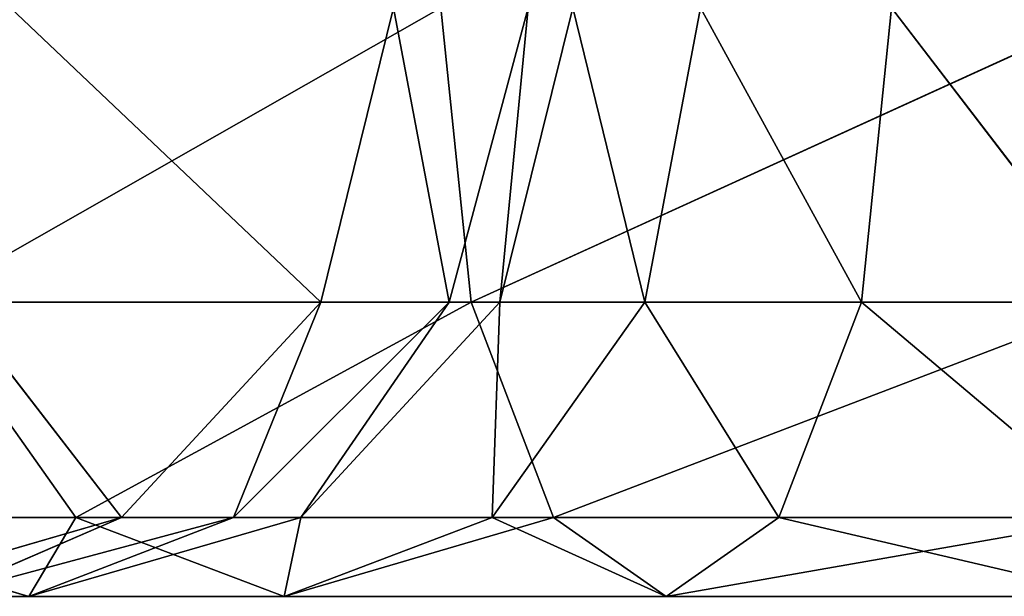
# Model space of a CAD drawing. Header units: millimetres. Extents: x 237 to 401, y 0 to 141.
# Tile 630 of 656: x 367.05 to 369.56, y 135.54 to 137.01. Entities that reach past the tile are written whole.
import ezdxf

# ---------------------------------------------------------------- set-up
doc = ezdxf.new("R2010")
doc.units = ezdxf.units.MM
doc.header["$LTSCALE"] = 25.4
doc.layers.get('0').update_dxf_attribs({"true_color": 0xff5454})

# ---------------------------------------------------------------- blocks, each defined once
blk = doc.blocks.new('VELERO-I-8042-8043.STL')
at = {"color": 7, "true_color": 0xffffff}
for p, q in [((131.027, 181.8856, 3.6723), (131.8168, 180.3488, 4.4223)), ((131.027, 181.8856, 3.6723), (131.8168, 180.3488, 4.4223)), ((130.8849, 181.7435, 4.4223), (131.8168, 180.3488, 4.4223)), ((130.8849, 181.7435, 4.4223), (131.8168, 180.3488, 4.4223)), ((130.8849, 181.7435, 4.4223), (131.3096, 180.1386, 4.9713)), ((130.8849, 181.7435, 4.4223), (131.3096, 180.1386, 4.9713)), ((130.4967, 181.3552, 4.9713), (131.3096, 180.1386, 4.9713)), ((130.4967, 181.3552, 4.9713), (131.3096, 180.1386, 4.9713)), ((132.0025, 180.4257, 3.6723), (131.8168, 180.3488, 4.4223)), ((132.0025, 180.4257, 3.6723), (131.8168, 180.3488, 4.4223)), ((132.0025, 180.4257, 3.6723), (132.1441, 178.7036, 4.4223)), ((132.0025, 180.4257, 3.6723), (132.1441, 178.7036, 4.4223)), ((131.8168, 180.3488, 4.4223), (131.3096, 180.1386, 4.9713)), ((131.8168, 180.3488, 4.4223), (131.3096, 180.1386, 4.9713)), ((131.8168, 180.3488, 4.4223), (131.595, 178.7036, 4.9713)), ((131.8168, 180.3488, 4.4223), (131.595, 178.7036, 4.9713)), ((131.8168, 180.3488, 4.4223), (132.1441, 178.7036, 4.4223)), ((131.8168, 180.3488, 4.4223), (132.1441, 178.7036, 4.4223)), ((131.3096, 180.1386, 4.9713), (130.6167, 179.8516, 5.1723)), ((131.3096, 180.1386, 4.9713), (130.6167, 179.8516, 5.1723)), ((131.3096, 180.1386, 4.9713), (130.845, 178.7036, 5.1723)), ((131.3096, 180.1386, 4.9713), (130.845, 178.7036, 5.1723)), ((131.3096, 180.1386, 4.9713), (131.595, 178.7036, 4.9713)), ((131.3096, 180.1386, 4.9713), (131.595, 178.7036, 4.9713)), ((130.845, 178.7036, 5.1723), (131.595, 178.7036, 4.9713)), ((130.845, 178.7036, 5.1723), (131.595, 178.7036, 4.9713)), ((130.845, 178.7036, 5.1723), (131.595, 172.7036, 4.9713)), ((130.845, 178.7036, 5.1723), (131.595, 172.7036, 4.9713)), ((131.595, 178.7036, 4.9713), (132.1441, 178.7036, 4.4223)), ((131.595, 178.7036, 4.9713), (132.1441, 178.7036, 4.4223)), ((131.595, 178.7036, 4.9713), (132.1441, 172.7036, 4.4223)), ((131.595, 178.7036, 4.9713), (132.1441, 172.7036, 4.4223)), ((131.595, 178.7036, 4.9713), (131.595, 172.7036, 4.9713)), ((131.595, 178.7036, 4.9713), (131.595, 172.7036, 4.9713)), ((132.1441, 178.7036, 4.4223), (132.345, 178.7036, 3.6723)), ((132.345, 172.7036, 3.6723), (132.1441, 178.7036, 4.4223)), ((132.1441, 178.7036, 4.4223), (132.1441, 172.7036, 4.4223)), ((132.1441, 178.7036, 4.4223), (132.1441, 172.7036, 4.4223)), ((132.1441, 178.7036, 4.4223), (132.345, 178.7036, 3.6723)), ((132.345, 172.7036, 3.6723), (132.1441, 178.7036, 4.4223)), ((130.845, 172.7036, 5.1723), (131.595, 172.7036, 4.9713)), ((130.845, 172.7036, 5.1723), (131.595, 172.7036, 4.9713)), ((130.845, 172.7036, 5.1723), (131.0734, 171.5555, 5.1723)), ((130.845, 172.7036, 5.1723), (131.0734, 171.5555, 5.1723)), ((131.595, 172.7036, 4.9713), (131.0734, 171.5555, 5.1723)), ((131.595, 172.7036, 4.9713), (131.0734, 171.5555, 5.1723)), ((131.595, 172.7036, 4.9713), (132.1441, 172.7036, 4.4223)), ((131.595, 172.7036, 4.9713), (132.1441, 172.7036, 4.4223)), ((131.595, 172.7036, 4.9713), (131.7663, 171.8425, 4.9713)), ((131.595, 172.7036, 4.9713), (131.7663, 171.8425, 4.9713)), ((132.1441, 172.7036, 4.4223), (131.7663, 171.8425, 4.9713)), ((132.1441, 172.7036, 4.4223), (131.7663, 171.8425, 4.9713)), ((132.1441, 172.7036, 4.4223), (132.345, 172.7036, 3.6723)), ((132.1441, 172.7036, 4.4223), (132.345, 172.7036, 3.6723)), ((132.1441, 172.7036, 4.4223), (132.2735, 172.0526, 4.4223)), ((132.1441, 172.7036, 4.4223), (132.2735, 172.0526, 4.4223)), ((132.345, 172.7036, 3.6723), (132.2735, 172.0526, 4.4223)), ((132.345, 172.7036, 3.6723), (132.2735, 172.0526, 4.4223)), ((132.4592, 172.1295, 3.6723), (132.2735, 172.0526, 4.4223)), ((132.4592, 172.1295, 3.6723), (132.2735, 172.0526, 4.4223)), ((132.4592, 172.1295, 3.6723), (132.6423, 171.5008, 4.4223)), ((132.4592, 172.1295, 3.6723), (132.6423, 171.5008, 4.4223)), ((132.2735, 172.0526, 4.4223), (131.7663, 171.8425, 4.9713)), ((132.2735, 172.0526, 4.4223), (131.7663, 171.8425, 4.9713)), ((132.2735, 172.0526, 4.4223), (132.254, 171.1126, 4.9713)), ((132.2735, 172.0526, 4.4223), (132.254, 171.1126, 4.9713)), ((132.2735, 172.0526, 4.4223), (132.6423, 171.5008, 4.4223)), ((132.2735, 172.0526, 4.4223), (132.6423, 171.5008, 4.4223)), ((131.7663, 171.8425, 4.9713), (131.0734, 171.5555, 5.1723)), ((131.7663, 171.8425, 4.9713), (131.0734, 171.5555, 5.1723)), ((131.7663, 171.8425, 4.9713), (131.7237, 170.5823, 5.1723)), ((131.7663, 171.8425, 4.9713), (131.7237, 170.5823, 5.1723)), ((131.7663, 171.8425, 4.9713), (132.254, 171.1126, 4.9713)), ((131.7663, 171.8425, 4.9713), (132.254, 171.1126, 4.9713)), ((132.7844, 171.6429, 3.6723), (132.6423, 171.5008, 4.4223)), ((132.7844, 171.6429, 3.6723), (132.6423, 171.5008, 4.4223)), ((132.7844, 171.6429, 3.6723), (133.1941, 171.1321, 4.4223)), ((132.7844, 171.6429, 3.6723), (133.1941, 171.1321, 4.4223)), ((131.0734, 171.5555, 5.1723), (130.3805, 171.2685, 4.9713)), ((131.0734, 171.5555, 5.1723), (130.3805, 171.2685, 4.9713)), ((131.0734, 171.5555, 5.1723), (131.7237, 170.5823, 5.1723)), ((131.0734, 171.5555, 5.1723), (131.7237, 170.5823, 5.1723)), ((131.0734, 171.5555, 5.1723), (131.1934, 170.0519, 4.9713)), ((131.0734, 171.5555, 5.1723), (131.1934, 170.0519, 4.9713)), ((132.6423, 171.5008, 4.4223), (132.254, 171.1126, 4.9713)), ((132.6423, 171.5008, 4.4223), (132.254, 171.1126, 4.9713)), ((132.6423, 171.5008, 4.4223), (133.1941, 171.1321, 4.4223)), ((132.6423, 171.5008, 4.4223), (133.1941, 171.1321, 4.4223)), ((132.6423, 171.5008, 4.4223), (132.984, 170.6248, 4.9713)), ((132.6423, 171.5008, 4.4223), (132.984, 170.6248, 4.9713)), ((133.271, 171.3178, 3.6723), (133.1941, 171.1321, 4.4223)), ((133.271, 171.3178, 3.6723), (133.1941, 171.1321, 4.4223)), ((133.271, 171.3178, 3.6723), (133.845, 171.0026, 4.4223)), ((133.271, 171.3178, 3.6723), (133.845, 171.0026, 4.4223)), ((130.3805, 171.2685, 4.9713), (131.1934, 170.0519, 4.9713)), ((130.3805, 171.2685, 4.9713), (131.1934, 170.0519, 4.9713)), ((132.254, 171.1126, 4.9713), (131.7237, 170.5823, 5.1723)), ((132.254, 171.1126, 4.9713), (131.7237, 170.5823, 5.1723)), ((132.254, 171.1126, 4.9713), (132.984, 170.6248, 4.9713)), ((132.254, 171.1126, 4.9713), (132.984, 170.6248, 4.9713)), ((132.254, 171.1126, 4.9713), (132.697, 169.9319, 5.1723)), ((132.254, 171.1126, 4.9713), (132.697, 169.9319, 5.1723)), ((133.1941, 171.1321, 4.4223), (132.984, 170.6248, 4.9713)), ((133.1941, 171.1321, 4.4223), (132.984, 170.6248, 4.9713)), ((133.1941, 171.1321, 4.4223), (133.845, 171.0026, 4.4223)), ((133.1941, 171.1321, 4.4223), (133.845, 171.0026, 4.4223)), ((133.1941, 171.1321, 4.4223), (133.845, 170.4536, 4.9713)), ((133.1941, 171.1321, 4.4223), (133.845, 170.4536, 4.9713)), ((132.984, 170.6248, 4.9713), (132.697, 169.9319, 5.1723)), ((132.984, 170.6248, 4.9713), (132.697, 169.9319, 5.1723)), ((132.984, 170.6248, 4.9713), (133.845, 170.4536, 4.9713)), ((132.984, 170.6248, 4.9713), (133.845, 170.4536, 4.9713)), ((132.984, 170.6248, 4.9713), (133.845, 169.7036, 5.1723)), ((132.984, 170.6248, 4.9713), (133.845, 169.7036, 5.1723)), ((131.7237, 170.5823, 5.1723), (131.1934, 170.0519, 4.9713)), ((131.7237, 170.5823, 5.1723), (131.1934, 170.0519, 4.9713)), ((131.7237, 170.5823, 5.1723), (132.697, 169.9319, 5.1723)), ((131.7237, 170.5823, 5.1723), (132.697, 169.9319, 5.1723)), ((131.7237, 170.5823, 5.1723), (132.41, 169.239, 4.9713)), ((131.7237, 170.5823, 5.1723), (132.41, 169.239, 4.9713)), ((131.1934, 170.0519, 4.9713), (130.8051, 169.6637, 4.4223)), ((131.1934, 170.0519, 4.9713), (130.8051, 169.6637, 4.4223)), ((131.1934, 170.0519, 4.9713), (132.41, 169.239, 4.9713)), ((131.1934, 170.0519, 4.9713), (132.41, 169.239, 4.9713)), ((131.1934, 170.0519, 4.9713), (132.1999, 168.7318, 4.4223)), ((131.1934, 170.0519, 4.9713), (132.1999, 168.7318, 4.4223)), ((132.697, 169.9319, 5.1723), (132.41, 169.239, 4.9713)), ((132.697, 169.9319, 5.1723), (132.41, 169.239, 4.9713)), ((132.697, 169.9319, 5.1723), (133.845, 169.7036, 5.1723)), ((132.697, 169.9319, 5.1723), (133.845, 169.7036, 5.1723)), ((132.697, 169.9319, 5.1723), (133.845, 168.9536, 4.9713)), ((132.697, 169.9319, 5.1723), (133.845, 168.9536, 4.9713)), ((130.8051, 169.6637, 4.4223), (132.1999, 168.7318, 4.4223)), ((130.8051, 169.6637, 4.4223), (132.1999, 168.7318, 4.4223)), ((130.8051, 169.6637, 4.4223), (132.123, 168.5461, 3.6723)), ((130.8051, 169.6637, 4.4223), (132.123, 168.5461, 3.6723)), ((132.41, 169.239, 4.9713), (132.1999, 168.7318, 4.4223)), ((132.41, 169.239, 4.9713), (132.1999, 168.7318, 4.4223)), ((132.41, 169.239, 4.9713), (133.845, 168.9536, 4.9713)), ((132.41, 169.239, 4.9713), (133.845, 168.9536, 4.9713)), ((132.41, 169.239, 4.9713), (133.845, 168.4045, 4.4223)), ((132.41, 169.239, 4.9713), (133.845, 168.4045, 4.4223)), ((132.1999, 168.7318, 4.4223), (132.123, 168.5461, 3.6723)), ((132.1999, 168.7318, 4.4223), (132.123, 168.5461, 3.6723)), ((132.1999, 168.7318, 4.4223), (133.845, 168.4045, 4.4223)), ((132.1999, 168.7318, 4.4223), (133.845, 168.4045, 4.4223)), ((132.1999, 168.7318, 4.4223), (133.845, 168.2036, 3.6723)), ((132.1999, 168.7318, 4.4223), (133.845, 168.2036, 3.6723))]:
    blk.add_line(p, q, dxfattribs=at)
mesh = blk.add_polyface(dxfattribs=at)
corners = [(131.027, 181.8856, 3.6723), (130.8849, 181.7435, 4.4223), (131.8168, 180.3488, 4.4223)]
mesh.append_faces([[corners[k] for k in face] for face in [(0, 1, 2)]], dxfattribs={"color": 7})
mesh = blk.add_polyface(dxfattribs=at)
corners = [(131.027, 181.8856, 3.6723), (131.8168, 180.3488, 4.4223), (132.0025, 180.4257, 3.6723)]
mesh.append_faces([[corners[k] for k in face] for face in [(0, 1, 2)]], dxfattribs={"color": 7})
mesh = blk.add_polyface(dxfattribs=at)
corners = [(131.3096, 180.1386, 4.9713), (130.8849, 181.7435, 4.4223), (130.4967, 181.3552, 4.9713)]
mesh.append_faces([[corners[k] for k in face] for face in [(0, 1, 2)]], dxfattribs={"color": 7})
mesh = blk.add_polyface(dxfattribs=at)
corners = [(131.8168, 180.3488, 4.4223), (130.8849, 181.7435, 4.4223), (131.3096, 180.1386, 4.9713)]
mesh.append_faces([[corners[k] for k in face] for face in [(0, 1, 2)]], dxfattribs={"color": 7})
mesh = blk.add_polyface(dxfattribs=at)
corners = [(131.3096, 180.1386, 4.9713), (130.4967, 181.3552, 4.9713), (130.6167, 179.8516, 5.1723)]
mesh.append_faces([[corners[k] for k in face] for face in [(0, 1, 2)]], dxfattribs={"color": 7})
mesh = blk.add_polyface(dxfattribs=at)
corners = [(132.0025, 180.4257, 3.6723), (131.8168, 180.3488, 4.4223), (132.1441, 178.7036, 4.4223)]
mesh.append_faces([[corners[k] for k in face] for face in [(0, 1, 2)]], dxfattribs={"color": 7})
mesh = blk.add_polyface(dxfattribs=at)
corners = [(132.0025, 180.4257, 3.6723), (132.1441, 178.7036, 4.4223), (132.345, 178.7036, 3.6723)]
mesh.append_faces([[corners[k] for k in face] for face in [(0, 1, 2)]], dxfattribs={"color": 7})
mesh = blk.add_polyface(dxfattribs=at)
corners = [(131.8168, 180.3488, 4.4223), (131.3096, 180.1386, 4.9713), (131.595, 178.7036, 4.9713)]
mesh.append_faces([[corners[k] for k in face] for face in [(0, 1, 2)]], dxfattribs={"color": 7})
mesh = blk.add_polyface(dxfattribs=at)
corners = [(132.1441, 178.7036, 4.4223), (131.8168, 180.3488, 4.4223), (131.595, 178.7036, 4.9713)]
mesh.append_faces([[corners[k] for k in face] for face in [(0, 1, 2)]], dxfattribs={"color": 7})
mesh = blk.add_polyface(dxfattribs=at)
corners = [(131.3096, 180.1386, 4.9713), (130.6167, 179.8516, 5.1723), (130.845, 178.7036, 5.1723)]
mesh.append_faces([[corners[k] for k in face] for face in [(0, 1, 2)]], dxfattribs={"color": 7})
mesh = blk.add_polyface(dxfattribs=at)
corners = [(131.595, 178.7036, 4.9713), (131.3096, 180.1386, 4.9713), (130.845, 178.7036, 5.1723)]
mesh.append_faces([[corners[k] for k in face] for face in [(0, 1, 2)]], dxfattribs={"color": 7})
mesh = blk.add_polyface(dxfattribs=at)
corners = [(131.595, 178.7036, 4.9713), (130.845, 178.7036, 5.1723), (131.595, 172.7036, 4.9713)]
mesh.append_faces([[corners[k] for k in face] for face in [(0, 1, 2)]], dxfattribs={"color": 7})
mesh = blk.add_polyface(dxfattribs=at)
corners = [(131.595, 172.7036, 4.9713), (130.845, 178.7036, 5.1723), (130.845, 172.7036, 5.1723)]
mesh.append_faces([[corners[k] for k in face] for face in [(0, 1, 2)]], dxfattribs={"color": 7})
mesh = blk.add_polyface(dxfattribs=at)
corners = [(132.1441, 178.7036, 4.4223), (131.595, 178.7036, 4.9713), (132.1441, 172.7036, 4.4223)]
mesh.append_faces([[corners[k] for k in face] for face in [(0, 1, 2)]], dxfattribs={"color": 7})
mesh = blk.add_polyface(dxfattribs=at)
corners = [(132.1441, 172.7036, 4.4223), (131.595, 178.7036, 4.9713), (131.595, 172.7036, 4.9713)]
mesh.append_faces([[corners[k] for k in face] for face in [(0, 1, 2)]], dxfattribs={"color": 7})
mesh = blk.add_polyface(dxfattribs=at)
corners = [(132.1441, 178.7036, 4.4223), (132.1441, 172.7036, 4.4223), (132.345, 172.7036, 3.6723)]
mesh.append_faces([[corners[k] for k in face] for face in [(0, 1, 2)]], dxfattribs={"color": 7})
mesh = blk.add_polyface(dxfattribs=at)
corners = [(132.1441, 178.7036, 4.4223), (132.345, 172.7036, 3.6723), (132.345, 178.7036, 3.6723)]
mesh.append_faces([[corners[k] for k in face] for face in [(0, 1, 2)]], dxfattribs={"color": 7})
mesh = blk.add_polyface(dxfattribs=at)
corners = [(131.0734, 171.5555, 5.1723), (130.845, 172.7036, 5.1723), (130.3805, 171.2685, 4.9713)]
mesh.append_faces([[corners[k] for k in face] for face in [(0, 1, 2)]], dxfattribs={"color": 7})
mesh = blk.add_polyface(dxfattribs=at)
corners = [(131.595, 172.7036, 4.9713), (130.845, 172.7036, 5.1723), (131.0734, 171.5555, 5.1723)]
mesh.append_faces([[corners[k] for k in face] for face in [(0, 1, 2)]], dxfattribs={"color": 7})
mesh = blk.add_polyface(dxfattribs=at)
corners = [(131.7663, 171.8425, 4.9713), (131.595, 172.7036, 4.9713), (131.0734, 171.5555, 5.1723)]
mesh.append_faces([[corners[k] for k in face] for face in [(0, 1, 2)]], dxfattribs={"color": 7})
mesh = blk.add_polyface(dxfattribs=at)
corners = [(132.1441, 172.7036, 4.4223), (131.595, 172.7036, 4.9713), (131.7663, 171.8425, 4.9713)]
mesh.append_faces([[corners[k] for k in face] for face in [(0, 1, 2)]], dxfattribs={"color": 7})
mesh = blk.add_polyface(dxfattribs=at)
corners = [(132.2735, 172.0526, 4.4223), (132.1441, 172.7036, 4.4223), (131.7663, 171.8425, 4.9713)]
mesh.append_faces([[corners[k] for k in face] for face in [(0, 1, 2)]], dxfattribs={"color": 7})
mesh = blk.add_polyface(dxfattribs=at)
corners = [(132.1441, 172.7036, 4.4223), (132.2735, 172.0526, 4.4223), (132.345, 172.7036, 3.6723)]
mesh.append_faces([[corners[k] for k in face] for face in [(0, 1, 2)]], dxfattribs={"color": 7})
mesh = blk.add_polyface(dxfattribs=at)
corners = [(132.345, 172.7036, 3.6723), (132.2735, 172.0526, 4.4223), (132.4592, 172.1295, 3.6723)]
mesh.append_faces([[corners[k] for k in face] for face in [(0, 1, 2)]], dxfattribs={"color": 7})
mesh = blk.add_polyface(dxfattribs=at)
corners = [(132.4592, 172.1295, 3.6723), (132.2735, 172.0526, 4.4223), (132.6423, 171.5008, 4.4223)]
mesh.append_faces([[corners[k] for k in face] for face in [(0, 1, 2)]], dxfattribs={"color": 7})
mesh = blk.add_polyface(dxfattribs=at)
corners = [(132.4592, 172.1295, 3.6723), (132.6423, 171.5008, 4.4223), (132.7844, 171.6429, 3.6723)]
mesh.append_faces([[corners[k] for k in face] for face in [(0, 1, 2)]], dxfattribs={"color": 7})
mesh = blk.add_polyface(dxfattribs=at)
corners = [(132.2735, 172.0526, 4.4223), (131.7663, 171.8425, 4.9713), (132.254, 171.1126, 4.9713)]
mesh.append_faces([[corners[k] for k in face] for face in [(0, 1, 2)]], dxfattribs={"color": 7})
mesh = blk.add_polyface(dxfattribs=at)
corners = [(132.6423, 171.5008, 4.4223), (132.2735, 172.0526, 4.4223), (132.254, 171.1126, 4.9713)]
mesh.append_faces([[corners[k] for k in face] for face in [(0, 1, 2)]], dxfattribs={"color": 7})
mesh = blk.add_polyface(dxfattribs=at)
corners = [(131.7663, 171.8425, 4.9713), (131.0734, 171.5555, 5.1723), (131.7237, 170.5823, 5.1723)]
mesh.append_faces([[corners[k] for k in face] for face in [(0, 1, 2)]], dxfattribs={"color": 7})
mesh = blk.add_polyface(dxfattribs=at)
corners = [(132.254, 171.1126, 4.9713), (131.7663, 171.8425, 4.9713), (131.7237, 170.5823, 5.1723)]
mesh.append_faces([[corners[k] for k in face] for face in [(0, 1, 2)]], dxfattribs={"color": 7})
mesh = blk.add_polyface(dxfattribs=at)
corners = [(133.1941, 171.1321, 4.4223), (132.7844, 171.6429, 3.6723), (132.6423, 171.5008, 4.4223)]
mesh.append_faces([[corners[k] for k in face] for face in [(0, 1, 2)]], dxfattribs={"color": 7})
mesh = blk.add_polyface(dxfattribs=at)
corners = [(133.1941, 171.1321, 4.4223), (133.271, 171.3178, 3.6723), (132.7844, 171.6429, 3.6723)]
mesh.append_faces([[corners[k] for k in face] for face in [(0, 1, 2)]], dxfattribs={"color": 7})
mesh = blk.add_polyface(dxfattribs=at)
corners = [(131.1934, 170.0519, 4.9713), (131.0734, 171.5555, 5.1723), (130.3805, 171.2685, 4.9713)]
mesh.append_faces([[corners[k] for k in face] for face in [(0, 1, 2)]], dxfattribs={"color": 7})
mesh = blk.add_polyface(dxfattribs=at)
corners = [(131.7237, 170.5823, 5.1723), (131.0734, 171.5555, 5.1723), (131.1934, 170.0519, 4.9713)]
mesh.append_faces([[corners[k] for k in face] for face in [(0, 1, 2)]], dxfattribs={"color": 7})
mesh = blk.add_polyface(dxfattribs=at)
corners = [(132.984, 170.6248, 4.9713), (132.6423, 171.5008, 4.4223), (132.254, 171.1126, 4.9713)]
mesh.append_faces([[corners[k] for k in face] for face in [(0, 1, 2)]], dxfattribs={"color": 7})
mesh = blk.add_polyface(dxfattribs=at)
corners = [(133.1941, 171.1321, 4.4223), (132.6423, 171.5008, 4.4223), (132.984, 170.6248, 4.9713)]
mesh.append_faces([[corners[k] for k in face] for face in [(0, 1, 2)]], dxfattribs={"color": 7})
mesh = blk.add_polyface(dxfattribs=at)
corners = [(133.845, 171.0026, 4.4223), (133.271, 171.3178, 3.6723), (133.1941, 171.1321, 4.4223)]
mesh.append_faces([[corners[k] for k in face] for face in [(0, 1, 2)]], dxfattribs={"color": 7})
mesh = blk.add_polyface(dxfattribs=at)
corners = [(133.845, 171.0026, 4.4223), (133.845, 171.2036, 3.6723), (133.271, 171.3178, 3.6723)]
mesh.append_faces([[corners[k] for k in face] for face in [(0, 1, 2)]], dxfattribs={"color": 7})
mesh = blk.add_polyface(dxfattribs=at)
corners = [(131.1934, 170.0519, 4.9713), (130.3805, 171.2685, 4.9713), (130.8051, 169.6637, 4.4223)]
mesh.append_faces([[corners[k] for k in face] for face in [(0, 1, 2)]], dxfattribs={"color": 7})
mesh = blk.add_polyface(dxfattribs=at)
corners = [(132.697, 169.9319, 5.1723), (132.254, 171.1126, 4.9713), (131.7237, 170.5823, 5.1723)]
mesh.append_faces([[corners[k] for k in face] for face in [(0, 1, 2)]], dxfattribs={"color": 7})
mesh = blk.add_polyface(dxfattribs=at)
corners = [(132.984, 170.6248, 4.9713), (132.254, 171.1126, 4.9713), (132.697, 169.9319, 5.1723)]
mesh.append_faces([[corners[k] for k in face] for face in [(0, 1, 2)]], dxfattribs={"color": 7})
mesh = blk.add_polyface(dxfattribs=at)
corners = [(133.845, 170.4536, 4.9713), (133.1941, 171.1321, 4.4223), (132.984, 170.6248, 4.9713)]
mesh.append_faces([[corners[k] for k in face] for face in [(0, 1, 2)]], dxfattribs={"color": 7})
mesh = blk.add_polyface(dxfattribs=at)
corners = [(133.845, 171.0026, 4.4223), (133.1941, 171.1321, 4.4223), (133.845, 170.4536, 4.9713)]
mesh.append_faces([[corners[k] for k in face] for face in [(0, 1, 2)]], dxfattribs={"color": 7})
mesh = blk.add_polyface(dxfattribs=at)
corners = [(133.845, 169.7036, 5.1723), (132.984, 170.6248, 4.9713), (132.697, 169.9319, 5.1723)]
mesh.append_faces([[corners[k] for k in face] for face in [(0, 1, 2)]], dxfattribs={"color": 7})
mesh = blk.add_polyface(dxfattribs=at)
corners = [(133.845, 170.4536, 4.9713), (132.984, 170.6248, 4.9713), (133.845, 169.7036, 5.1723)]
mesh.append_faces([[corners[k] for k in face] for face in [(0, 1, 2)]], dxfattribs={"color": 7})
mesh = blk.add_polyface(dxfattribs=at)
corners = [(132.41, 169.239, 4.9713), (131.7237, 170.5823, 5.1723), (131.1934, 170.0519, 4.9713)]
mesh.append_faces([[corners[k] for k in face] for face in [(0, 1, 2)]], dxfattribs={"color": 7})
mesh = blk.add_polyface(dxfattribs=at)
corners = [(132.697, 169.9319, 5.1723), (131.7237, 170.5823, 5.1723), (132.41, 169.239, 4.9713)]
mesh.append_faces([[corners[k] for k in face] for face in [(0, 1, 2)]], dxfattribs={"color": 7})
mesh = blk.add_polyface(dxfattribs=at)
corners = [(132.1999, 168.7318, 4.4223), (131.1934, 170.0519, 4.9713), (130.8051, 169.6637, 4.4223)]
mesh.append_faces([[corners[k] for k in face] for face in [(0, 1, 2)]], dxfattribs={"color": 7})
mesh = blk.add_polyface(dxfattribs=at)
corners = [(132.41, 169.239, 4.9713), (131.1934, 170.0519, 4.9713), (132.1999, 168.7318, 4.4223)]
mesh.append_faces([[corners[k] for k in face] for face in [(0, 1, 2)]], dxfattribs={"color": 7})
mesh = blk.add_polyface(dxfattribs=at)
corners = [(133.845, 168.9536, 4.9713), (132.697, 169.9319, 5.1723), (132.41, 169.239, 4.9713)]
mesh.append_faces([[corners[k] for k in face] for face in [(0, 1, 2)]], dxfattribs={"color": 7})
mesh = blk.add_polyface(dxfattribs=at)
corners = [(133.845, 169.7036, 5.1723), (132.697, 169.9319, 5.1723), (133.845, 168.9536, 4.9713)]
mesh.append_faces([[corners[k] for k in face] for face in [(0, 1, 2)]], dxfattribs={"color": 7})
mesh = blk.add_polyface(dxfattribs=at)
corners = [(130.8051, 169.6637, 4.4223), (130.6631, 169.5216, 3.6723), (132.123, 168.5461, 3.6723)]
mesh.append_faces([[corners[k] for k in face] for face in [(0, 1, 2)]], dxfattribs={"color": 7})
mesh = blk.add_polyface(dxfattribs=at)
corners = [(130.8051, 169.6637, 4.4223), (132.123, 168.5461, 3.6723), (132.1999, 168.7318, 4.4223)]
mesh.append_faces([[corners[k] for k in face] for face in [(0, 1, 2)]], dxfattribs={"color": 7})
mesh = blk.add_polyface(dxfattribs=at)
corners = [(133.845, 168.4045, 4.4223), (132.41, 169.239, 4.9713), (132.1999, 168.7318, 4.4223)]
mesh.append_faces([[corners[k] for k in face] for face in [(0, 1, 2)]], dxfattribs={"color": 7})
mesh = blk.add_polyface(dxfattribs=at)
corners = [(133.845, 168.9536, 4.9713), (132.41, 169.239, 4.9713), (133.845, 168.4045, 4.4223)]
mesh.append_faces([[corners[k] for k in face] for face in [(0, 1, 2)]], dxfattribs={"color": 7})
mesh = blk.add_polyface(dxfattribs=at)
corners = [(132.1999, 168.7318, 4.4223), (132.123, 168.5461, 3.6723), (133.845, 168.2036, 3.6723)]
mesh.append_faces([[corners[k] for k in face] for face in [(0, 1, 2)]], dxfattribs={"color": 7})
mesh = blk.add_polyface(dxfattribs=at)
corners = [(132.1999, 168.7318, 4.4223), (133.845, 168.2036, 3.6723), (133.845, 168.4045, 4.4223)]
mesh.append_faces([[corners[k] for k in face] for face in [(0, 1, 2)]], dxfattribs={"color": 7})

msp = doc.modelspace()

# ---------------------------------------------------------------- block references
at = {"color": 0, "extrusion": (0, -1, -3.88578e-16)}
msp.add_blockref('VELERO-I-8042-8043.STL', (236.0028, 404.7244, -140.712), dxfattribs=at)

doc.saveas('drawing.dxf')
